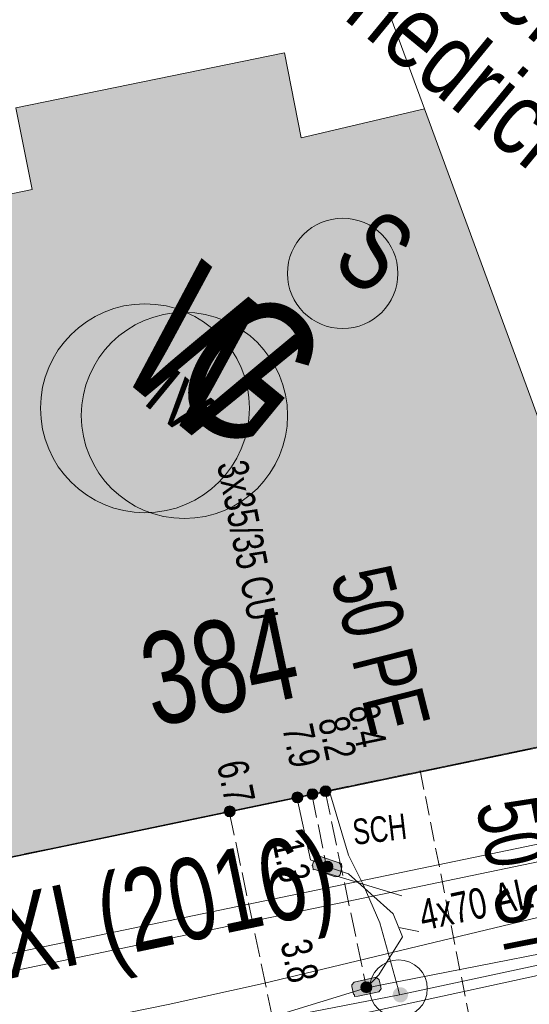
# Model space of a CAD drawing. Header units: metres. Extents: x -740 to 758, y -633 to 854.
# Tile 333 of 656: x 133 to 142, y -577 to -560. Entities that reach past the tile are written whole.
import ezdxf

# ---------------------------------------------------------------- set-up
doc = ezdxf.new("R2010")
doc.units = ezdxf.units.M
doc.header["$MEASUREMENT"] = 0
doc.linetypes.add('333_125', pattern=[0.4576, 0.3328, -0.1248])
doc.linetypes.add('416_125', pattern=[0.5408, 0.416, -0.1248])
for name, color, linetype in [('Gas.LOVION', 7, 'Continuous'), ('Gis.LOVION', 7, 'Continuous'), ('Grundkarte.LOVION', 7, 'Continuous'), ('Grundkarte_Text.LOVION', 7, 'Continuous'), ('Strom.LOVION', 7, 'Continuous'), ('StromBemass.LOVION', 7, 'Continuous'), ('Wasser.LOVION', 7, 'Continuous')]:
    doc.layers.add(name, color=color, linetype=linetype)
doc.styles.add('ERSTELLTER_STIL_1', font='arial.ttf')

msp = doc.modelspace()

# ---------------------------------------------------------------- hatches: boundary and pattern name
at = {"layer": 'Gas.LOVION', "linetype": 'Continuous', "lineweight": 13}
msp.add_hatch(color=7, dxfattribs=at).paths.add_polyline_path([(139.98, -573.494), (140.72, -573.348), (140.653, -572.97), (139.914, -573.117)])
at = {"layer": 'Grundkarte.LOVION', "linetype": 'Continuous', "lineweight": 18}
msp.add_hatch(color=9, dxfattribs=at).paths.add_polyline_path([(128.219, -564.447), (130.425, -575.522), (144.329, -572.626), (142.266, -566.946), (140.416, -561.925), (138.278, -562.429), (137.986, -560.951), (133.321, -561.909), (133.607, -563.329)])
at = {"layer": 'Strom.LOVION', "linetype": 'Continuous', "lineweight": 13}
for points in [[(137.68, -574), (138.709, -573.796), (138.657, -573.564), (137.644, -573.782)], [(138.516, -575.145), (138.869, -575.273), (138.927, -575.267), (138.954, -575.235), (138.985, -575.099), (138.979, -575.04), (138.95, -575.043), (138.934, -575.03), (138.597, -574.915), (138.581, -574.902), (138.552, -574.905), (138.512, -574.953), (138.465, -575.076), (138.481, -575.089), (138.487, -575.148)], [(139.557, -577.023), (139.195, -577.103), (139.156, -577.151), (139.159, -577.18), (139.186, -577.311), (139.202, -577.324), (139.205, -577.353), (139.264, -577.347), (139.625, -577.268), (139.665, -577.22), (139.662, -577.19), (139.634, -577.06), (139.586, -577.02)]]:
    msp.add_hatch(color=7, dxfattribs=at).paths.add_polyline_path(points)
at = {"layer": 'StromBemass.LOVION', "linetype": 'Continuous', "lineweight": 13}
for points in [[(138.774, -573.844), (138.781, -573.834), (138.787, -573.824), (138.791, -573.813), (138.794, -573.801), (138.795, -573.79), (138.795, -573.778), (138.794, -573.766), (138.791, -573.755), (138.786, -573.744), (138.781, -573.733), (138.774, -573.724), (138.766, -573.715), (138.756, -573.708), (138.746, -573.701), (138.736, -573.696), (138.724, -573.693), (138.713, -573.69), (138.701, -573.69), (138.689, -573.69), (138.678, -573.693), (138.666, -573.696), (138.656, -573.701), (138.646, -573.708), (138.637, -573.715), (138.629, -573.724), (138.622, -573.734), (138.616, -573.744), (138.612, -573.755), (138.609, -573.767), (138.607, -573.778), (138.607, -573.79), (138.609, -573.802), (138.612, -573.813), (138.616, -573.824), (138.622, -573.835), (138.629, -573.844), (138.637, -573.853), (138.646, -573.86), (138.656, -573.867), (138.667, -573.872), (138.678, -573.875), (138.69, -573.877), (138.702, -573.878), (138.713, -573.877), (138.725, -573.875), (138.736, -573.871), (138.747, -573.866), (138.757, -573.86), (138.766, -573.852)], [(138.748, -573.823), (138.752, -573.817), (138.756, -573.81), (138.759, -573.803), (138.761, -573.795), (138.762, -573.787), (138.762, -573.78), (138.761, -573.772), (138.759, -573.764), (138.756, -573.757), (138.752, -573.75), (138.747, -573.744), (138.742, -573.739), (138.736, -573.734), (138.73, -573.73), (138.723, -573.726), (138.715, -573.724), (138.708, -573.722), (138.7, -573.722), (138.692, -573.722), (138.684, -573.724), (138.677, -573.726), (138.67, -573.73), (138.664, -573.734), (138.658, -573.739), (138.652, -573.745), (138.648, -573.751), (138.644, -573.758), (138.641, -573.765), (138.639, -573.772), (138.638, -573.78), (138.638, -573.788), (138.639, -573.796), (138.641, -573.803), (138.644, -573.81), (138.648, -573.817), (138.652, -573.823), (138.658, -573.829), (138.664, -573.834), (138.67, -573.838), (138.677, -573.841), (138.685, -573.844), (138.692, -573.845), (138.7, -573.846), (138.708, -573.845), (138.716, -573.844), (138.723, -573.841), (138.73, -573.838), (138.736, -573.834), (138.742, -573.829)], [(138.748, -573.823), (138.752, -573.817), (138.756, -573.81), (138.759, -573.803), (138.761, -573.795), (138.762, -573.787), (138.762, -573.78), (138.761, -573.772), (138.759, -573.764), (138.756, -573.757), (138.752, -573.75), (138.747, -573.744), (138.742, -573.739), (138.736, -573.734), (138.73, -573.73), (138.723, -573.726), (138.715, -573.724), (138.708, -573.722), (138.7, -573.722), (138.692, -573.722), (138.684, -573.724), (138.677, -573.726), (138.67, -573.73), (138.664, -573.734), (138.658, -573.739), (138.652, -573.745), (138.648, -573.751), (138.644, -573.758), (138.641, -573.765), (138.639, -573.772), (138.638, -573.78), (138.638, -573.788), (138.639, -573.796), (138.641, -573.803), (138.644, -573.81), (138.648, -573.817), (138.652, -573.823), (138.658, -573.829), (138.664, -573.834), (138.67, -573.838), (138.677, -573.841), (138.685, -573.844), (138.692, -573.845), (138.7, -573.846), (138.708, -573.845), (138.716, -573.844), (138.723, -573.841), (138.73, -573.838), (138.736, -573.834), (138.742, -573.829)], [(138.285, -573.952), (138.292, -573.942), (138.297, -573.932), (138.302, -573.92), (138.305, -573.909), (138.306, -573.897), (138.306, -573.885), (138.305, -573.873), (138.302, -573.862), (138.297, -573.851), (138.291, -573.84), (138.284, -573.831), (138.276, -573.822), (138.267, -573.814), (138.257, -573.808), (138.246, -573.803), (138.235, -573.799), (138.223, -573.797), (138.211, -573.796), (138.199, -573.797), (138.187, -573.799), (138.176, -573.803), (138.165, -573.808), (138.155, -573.815), (138.146, -573.822), (138.138, -573.831), (138.131, -573.841), (138.125, -573.851), (138.121, -573.862), (138.118, -573.874), (138.117, -573.886), (138.117, -573.898), (138.118, -573.909), (138.121, -573.921), (138.126, -573.932), (138.131, -573.942), (138.138, -573.952), (138.147, -573.961), (138.156, -573.968), (138.166, -573.975), (138.177, -573.98), (138.188, -573.983), (138.2, -573.986), (138.212, -573.986), (138.224, -573.986), (138.235, -573.983), (138.247, -573.98), (138.257, -573.974), (138.267, -573.968), (138.277, -573.96)], [(138.257, -573.927), (138.262, -573.921), (138.266, -573.914), (138.269, -573.906), (138.271, -573.899), (138.271, -573.891), (138.271, -573.883), (138.27, -573.875), (138.268, -573.868), (138.266, -573.86), (138.262, -573.854), (138.257, -573.847), (138.252, -573.842), (138.246, -573.837), (138.239, -573.832), (138.232, -573.829), (138.225, -573.827), (138.217, -573.825), (138.209, -573.825), (138.201, -573.825), (138.193, -573.827), (138.186, -573.829), (138.179, -573.833), (138.172, -573.837), (138.166, -573.842), (138.161, -573.848), (138.156, -573.854), (138.153, -573.861), (138.15, -573.868), (138.148, -573.876), (138.147, -573.884), (138.147, -573.891), (138.148, -573.899), (138.15, -573.907), (138.153, -573.914), (138.157, -573.921), (138.161, -573.927), (138.167, -573.933), (138.173, -573.938), (138.179, -573.942), (138.186, -573.945), (138.194, -573.948), (138.202, -573.949), (138.209, -573.95), (138.217, -573.949), (138.225, -573.948), (138.232, -573.945), (138.239, -573.942), (138.246, -573.938), (138.252, -573.933)], [(138.544, -573.893), (138.551, -573.884), (138.557, -573.874), (138.561, -573.863), (138.564, -573.851), (138.565, -573.84), (138.565, -573.828), (138.564, -573.816), (138.561, -573.805), (138.556, -573.794), (138.551, -573.784), (138.544, -573.775), (138.536, -573.766), (138.527, -573.759), (138.517, -573.753), (138.506, -573.748), (138.495, -573.744), (138.484, -573.742), (138.472, -573.741), (138.46, -573.742), (138.449, -573.744), (138.438, -573.748), (138.427, -573.753), (138.417, -573.759), (138.408, -573.767), (138.4, -573.775), (138.394, -573.785), (138.388, -573.795), (138.384, -573.806), (138.381, -573.817), (138.379, -573.829), (138.379, -573.84), (138.381, -573.852), (138.384, -573.863), (138.388, -573.874), (138.394, -573.884), (138.401, -573.894), (138.409, -573.902), (138.418, -573.91), (138.428, -573.916), (138.438, -573.921), (138.449, -573.924), (138.461, -573.927), (138.473, -573.927), (138.484, -573.927), (138.496, -573.924), (138.507, -573.921), (138.517, -573.916), (138.527, -573.909), (138.536, -573.902)], [(138.516, -573.875), (138.521, -573.869), (138.525, -573.862), (138.528, -573.854), (138.53, -573.846), (138.531, -573.838), (138.531, -573.83), (138.53, -573.822), (138.528, -573.814), (138.525, -573.807), (138.521, -573.8), (138.516, -573.793), (138.511, -573.787), (138.504, -573.782), (138.498, -573.778), (138.49, -573.774), (138.483, -573.772), (138.475, -573.77), (138.467, -573.77), (138.458, -573.77), (138.451, -573.772), (138.443, -573.775), (138.436, -573.778), (138.429, -573.782), (138.422, -573.788), (138.417, -573.793), (138.412, -573.8), (138.408, -573.807), (138.405, -573.815), (138.403, -573.822), (138.402, -573.831), (138.402, -573.839), (138.404, -573.847), (138.406, -573.854), (138.409, -573.862), (138.412, -573.869), (138.417, -573.876), (138.423, -573.881), (138.429, -573.887), (138.436, -573.891), (138.443, -573.894), (138.451, -573.897), (138.459, -573.898), (138.467, -573.899), (138.475, -573.898), (138.483, -573.897), (138.491, -573.894), (138.498, -573.891), (138.505, -573.886), (138.511, -573.881)], [(138.516, -573.875), (138.521, -573.869), (138.525, -573.862), (138.528, -573.854), (138.53, -573.846), (138.531, -573.838), (138.531, -573.83), (138.53, -573.822), (138.528, -573.814), (138.525, -573.807), (138.521, -573.8), (138.516, -573.793), (138.511, -573.787), (138.504, -573.782), (138.498, -573.778), (138.49, -573.774), (138.483, -573.772), (138.475, -573.77), (138.467, -573.77), (138.458, -573.77), (138.451, -573.772), (138.443, -573.775), (138.436, -573.778), (138.429, -573.782), (138.422, -573.788), (138.417, -573.793), (138.412, -573.8), (138.408, -573.807), (138.405, -573.815), (138.403, -573.822), (138.402, -573.831), (138.402, -573.839), (138.404, -573.847), (138.406, -573.854), (138.409, -573.862), (138.412, -573.869), (138.417, -573.876), (138.423, -573.881), (138.429, -573.887), (138.436, -573.891), (138.443, -573.894), (138.451, -573.897), (138.459, -573.898), (138.467, -573.899), (138.475, -573.898), (138.483, -573.897), (138.491, -573.894), (138.498, -573.891), (138.505, -573.886), (138.511, -573.881)], [(137.109, -574.195), (137.116, -574.186), (137.122, -574.175), (137.126, -574.164), (137.129, -574.153), (137.13, -574.141), (137.13, -574.129), (137.129, -574.117), (137.126, -574.106), (137.121, -574.095), (137.115, -574.084), (137.108, -574.075), (137.1, -574.066), (137.091, -574.058), (137.081, -574.052), (137.07, -574.047), (137.059, -574.043), (137.047, -574.041), (137.035, -574.041), (137.024, -574.041), (137.012, -574.044), (137.001, -574.047), (136.99, -574.052), (136.98, -574.059), (136.971, -574.066), (136.963, -574.075), (136.956, -574.085), (136.95, -574.095), (136.946, -574.106), (136.943, -574.118), (136.941, -574.13), (136.941, -574.141), (136.943, -574.153), (136.946, -574.165), (136.95, -574.176), (136.956, -574.186), (136.963, -574.196), (136.971, -574.204), (136.98, -574.212), (136.99, -574.218), (137.001, -574.223), (137.013, -574.227), (137.024, -574.229), (137.036, -574.23), (137.048, -574.229), (137.06, -574.227), (137.071, -574.223), (137.082, -574.218), (137.092, -574.212), (137.101, -574.204)], [(137.083, -574.173), (137.087, -574.167), (137.091, -574.16), (137.094, -574.153), (137.096, -574.145), (137.096, -574.138), (137.096, -574.13), (137.095, -574.122), (137.093, -574.115), (137.091, -574.107), (137.087, -574.101), (137.082, -574.094), (137.077, -574.089), (137.071, -574.084), (137.064, -574.08), (137.057, -574.076), (137.05, -574.074), (137.042, -574.073), (137.035, -574.072), (137.027, -574.073), (137.019, -574.074), (137.012, -574.077), (137.005, -574.08), (136.998, -574.084), (136.992, -574.089), (136.987, -574.095), (136.982, -574.101), (136.979, -574.108), (136.976, -574.115), (136.974, -574.123), (136.973, -574.13), (136.973, -574.138), (136.974, -574.146), (136.976, -574.153), (136.979, -574.16), (136.983, -574.167), (136.987, -574.174), (136.993, -574.179), (136.999, -574.184), (137.005, -574.188), (137.012, -574.191), (137.02, -574.194), (137.027, -574.195), (137.035, -574.196), (137.043, -574.195), (137.05, -574.194), (137.058, -574.191), (137.065, -574.188), (137.071, -574.184), (137.077, -574.179)], [(137.083, -574.173), (137.087, -574.167), (137.091, -574.16), (137.094, -574.153), (137.096, -574.145), (137.096, -574.138), (137.096, -574.13), (137.095, -574.122), (137.093, -574.115), (137.091, -574.107), (137.087, -574.101), (137.082, -574.094), (137.077, -574.089), (137.071, -574.084), (137.064, -574.08), (137.057, -574.076), (137.05, -574.074), (137.042, -574.073), (137.035, -574.072), (137.027, -574.073), (137.019, -574.074), (137.012, -574.077), (137.005, -574.08), (136.998, -574.084), (136.992, -574.089), (136.987, -574.095), (136.982, -574.101), (136.979, -574.108), (136.976, -574.115), (136.974, -574.123), (136.973, -574.13), (136.973, -574.138), (136.974, -574.146), (136.976, -574.153), (136.979, -574.16), (136.983, -574.167), (136.987, -574.174), (136.993, -574.179), (136.999, -574.184), (137.005, -574.188), (137.012, -574.191), (137.02, -574.194), (137.027, -574.195), (137.035, -574.196), (137.043, -574.195), (137.05, -574.194), (137.058, -574.191), (137.065, -574.188), (137.071, -574.184), (137.077, -574.179)], [(138.805, -575.155), (138.812, -575.145), (138.818, -575.135), (138.822, -575.124), (138.825, -575.112), (138.826, -575.101), (138.826, -575.089), (138.825, -575.077), (138.822, -575.065), (138.817, -575.054), (138.812, -575.044), (138.805, -575.034), (138.796, -575.026), (138.787, -575.018), (138.777, -575.012), (138.766, -575.007), (138.755, -575.003), (138.743, -575.001), (138.732, -575), (138.72, -575.001), (138.708, -575.003), (138.697, -575.007), (138.686, -575.012), (138.676, -575.018), (138.667, -575.026), (138.659, -575.035), (138.652, -575.044), (138.646, -575.055), (138.642, -575.066), (138.639, -575.077), (138.637, -575.089), (138.637, -575.101), (138.639, -575.113), (138.642, -575.124), (138.646, -575.136), (138.652, -575.146), (138.659, -575.156), (138.667, -575.164), (138.676, -575.172), (138.686, -575.178), (138.697, -575.183), (138.709, -575.187), (138.72, -575.189), (138.732, -575.19), (138.744, -575.189), (138.756, -575.187), (138.767, -575.183), (138.778, -575.178), (138.788, -575.171), (138.797, -575.164)], [(138.771, -575.136), (138.776, -575.13), (138.78, -575.123), (138.783, -575.115), (138.785, -575.108), (138.786, -575.1), (138.786, -575.092), (138.785, -575.084), (138.783, -575.077), (138.78, -575.069), (138.776, -575.062), (138.771, -575.056), (138.766, -575.05), (138.76, -575.045), (138.753, -575.041), (138.746, -575.038), (138.738, -575.035), (138.731, -575.034), (138.723, -575.034), (138.715, -575.034), (138.707, -575.036), (138.7, -575.038), (138.693, -575.041), (138.686, -575.046), (138.68, -575.051), (138.675, -575.056), (138.67, -575.063), (138.666, -575.07), (138.663, -575.077), (138.662, -575.085), (138.661, -575.092), (138.661, -575.1), (138.662, -575.108), (138.664, -575.116), (138.667, -575.123), (138.67, -575.13), (138.675, -575.136), (138.68, -575.142), (138.686, -575.147), (138.693, -575.151), (138.7, -575.154), (138.708, -575.157), (138.715, -575.158), (138.723, -575.159), (138.731, -575.158), (138.739, -575.157), (138.746, -575.154), (138.753, -575.151), (138.76, -575.147), (138.766, -575.142)], [(139.483, -577.251), (139.49, -577.241), (139.495, -577.231), (139.5, -577.219), (139.503, -577.208), (139.504, -577.196), (139.504, -577.184), (139.502, -577.172), (139.499, -577.161), (139.495, -577.15), (139.489, -577.139), (139.482, -577.13), (139.474, -577.121), (139.465, -577.113), (139.455, -577.107), (139.444, -577.102), (139.432, -577.098), (139.421, -577.096), (139.409, -577.095), (139.397, -577.096), (139.385, -577.098), (139.374, -577.102), (139.363, -577.107), (139.353, -577.114), (139.344, -577.121), (139.336, -577.13), (139.329, -577.14), (139.323, -577.15), (139.319, -577.161), (139.316, -577.173), (139.314, -577.185), (139.314, -577.197), (139.316, -577.209), (139.319, -577.22), (139.323, -577.231), (139.329, -577.242), (139.336, -577.251), (139.344, -577.26), (139.354, -577.267), (139.364, -577.274), (139.374, -577.279), (139.386, -577.283), (139.398, -577.285), (139.409, -577.285), (139.421, -577.285), (139.433, -577.282), (139.444, -577.279), (139.455, -577.274), (139.465, -577.267), (139.474, -577.259)], [(139.458, -577.237), (139.462, -577.231), (139.466, -577.224), (139.469, -577.217), (139.471, -577.209), (139.472, -577.202), (139.472, -577.194), (139.471, -577.187), (139.469, -577.179), (139.466, -577.172), (139.462, -577.165), (139.458, -577.159), (139.452, -577.154), (139.446, -577.149), (139.44, -577.145), (139.433, -577.142), (139.426, -577.139), (139.418, -577.138), (139.411, -577.137), (139.403, -577.138), (139.396, -577.139), (139.388, -577.142), (139.381, -577.145), (139.375, -577.149), (139.369, -577.154), (139.364, -577.16), (139.36, -577.166), (139.356, -577.172), (139.353, -577.18), (139.351, -577.187), (139.35, -577.195), (139.35, -577.202), (139.351, -577.21), (139.353, -577.217), (139.356, -577.224), (139.36, -577.231), (139.364, -577.237), (139.369, -577.243), (139.375, -577.247), (139.382, -577.251), (139.389, -577.255), (139.396, -577.257), (139.403, -577.258), (139.411, -577.259), (139.419, -577.258), (139.426, -577.257), (139.433, -577.255), (139.44, -577.251), (139.447, -577.247), (139.453, -577.242)]]:
    msp.add_hatch(color=7, dxfattribs=at).paths.add_polyline_path(points)
at = {"layer": 'Wasser.LOVION', "linetype": 'Continuous', "lineweight": 13}
for points in [[(138.393, -573.886), (139.127, -573.681), (139.018, -573.322), (138.313, -573.524)], [(140.102, -577.406), (140.112, -577.392), (140.12, -577.378), (140.126, -577.362), (140.13, -577.346), (140.132, -577.33), (140.132, -577.313), (140.13, -577.297), (140.126, -577.281), (140.12, -577.265), (140.112, -577.251), (140.102, -577.237), (140.09, -577.225), (140.078, -577.215), (140.064, -577.206), (140.049, -577.199), (140.033, -577.194), (140.016, -577.191), (140, -577.19), (139.983, -577.191), (139.967, -577.194), (139.951, -577.199), (139.936, -577.206), (139.922, -577.215), (139.909, -577.226), (139.898, -577.238), (139.888, -577.251), (139.88, -577.266), (139.874, -577.281), (139.87, -577.297), (139.868, -577.314), (139.868, -577.331), (139.871, -577.347), (139.875, -577.363), (139.881, -577.378), (139.889, -577.393), (139.899, -577.406), (139.91, -577.418), (139.923, -577.429), (139.937, -577.438), (139.952, -577.445), (139.968, -577.45), (139.984, -577.453), (140.001, -577.454), (140.017, -577.453), (140.034, -577.45), (140.049, -577.445), (140.064, -577.437), (140.078, -577.428), (140.091, -577.418)], [(140.102, -577.406), (140.112, -577.392), (140.12, -577.378), (140.126, -577.362), (140.13, -577.346), (140.132, -577.33), (140.132, -577.313), (140.13, -577.297), (140.126, -577.281), (140.12, -577.265), (140.112, -577.251), (140.102, -577.237), (140.09, -577.225), (140.078, -577.215), (140.064, -577.206), (140.049, -577.199), (140.033, -577.194), (140.016, -577.191), (140, -577.19), (139.983, -577.191), (139.967, -577.194), (139.951, -577.199), (139.936, -577.206), (139.922, -577.215), (139.909, -577.226), (139.898, -577.238), (139.888, -577.251), (139.88, -577.266), (139.874, -577.281), (139.87, -577.297), (139.868, -577.314), (139.868, -577.331), (139.871, -577.347), (139.875, -577.363), (139.881, -577.378), (139.889, -577.393), (139.899, -577.406), (139.91, -577.418), (139.923, -577.429), (139.937, -577.438), (139.952, -577.445), (139.968, -577.45), (139.984, -577.453), (140.001, -577.454), (140.017, -577.453), (140.034, -577.45), (140.049, -577.445), (140.064, -577.437), (140.078, -577.428), (140.091, -577.418)]]:
    msp.add_hatch(color=7, dxfattribs=at).paths.add_polyline_path(points)

# ---------------------------------------------------------------- linework, layer by layer
at = {"layer": 'Gas.LOVION', "color": 5, "linetype": '333_125', "lineweight": 18}
msp.add_lwpolyline([(141.213, -577.792), (140.342, -573.415)], dxfattribs=at)
at = {"layer": 'Gas.LOVION', "color": 5, "linetype": 'Continuous', "lineweight": 18}
msp.add_circle((136.249, -567.254), 1.791, dxfattribs=at)
at = {"layer": 'Gis.LOVION', "color": 44, "linetype": 'Continuous', "lineweight": 18}
msp.add_lwpolyline([(181.652, -564.854), (173.12, -566.619), (173.071, -566.417), (172.709, -566.496), (172.761, -566.728), (161.865, -568.946), (161.832, -568.757), (161.441, -568.839), (161.477, -569.058), (144.512, -572.534), (144.463, -572.332), (143.984, -572.423), (144.023, -572.67), (130.468, -575.503), (130.068, -573.532)], dxfattribs=at)
at = {"layer": 'Grundkarte.LOVION', "color": 8, "linetype": 'Continuous', "lineweight": 18}
for points in [[(166.675, -547.86), (159.752, -549.601), (157.008, -550.254), (158.37, -555.411), (159.069, -558.032), (160.535, -563.652), (161.978, -569.038), (146.44, -572.153), (144.329, -572.626), (142.266, -566.946), (140.416, -561.925), (138.603, -556.989), (135.455, -548.371), (134.131, -544.806), (132.031, -539.041), (138.491, -537.404), (138.895, -537.306), (141.027, -536.743), (147.377, -535.176), (162.43, -531.34), (165.773, -544.372)], [(127.128, -549.658), (128.352, -549.479), (135.455, -548.371), (138.603, -556.989), (140.416, -561.925), (142.266, -566.946), (144.329, -572.626), (130.425, -575.522), (119.075, -577.932), (116.632, -565.639), (115.601, -560.538), (115.158, -558.128), (113.879, -551.692), (121.014, -550.61), (123.079, -550.261)], [(128.219, -564.447), (133.607, -563.329), (133.321, -561.909), (137.986, -560.951), (138.278, -562.429), (140.416, -561.925), (142.266, -566.946), (144.329, -572.626), (130.425, -575.522)]]:
    msp.add_lwpolyline(points, close=True, dxfattribs=at)
at = {"layer": 'Grundkarte.LOVION', "color": 253, "linetype": 'Continuous', "lineweight": 18}
msp.add_lwpolyline([(179.19, -565.523), (173.105, -566.768), (161.978, -569.038), (146.44, -572.153), (144.329, -572.626), (130.425, -575.522), (119.075, -577.932), (116.632, -565.639), (115.601, -560.538), (115.158, -558.128), (113.879, -551.692), (121.014, -550.61), (123.079, -550.261), (127.128, -549.658), (128.352, -549.479), (135.455, -548.371), (134.131, -544.806), (132.031, -539.041)], dxfattribs=at)
at = {"layer": 'Grundkarte.LOVION', "color": 8, "linetype": 'Continuous', "lineweight": 18}
for points in [[(237.683, -564.326), (221.144, -565.973), (147.98, -580.042), (89.206, -592.261), (87.953, -584.285), (98.182, -582.192), (119.075, -577.932), (130.425, -575.522), (144.329, -572.626), (146.44, -572.153), (161.978, -569.038), (173.105, -566.768), (179.19, -565.523), (181.914, -564.961), (190.52, -563.203), (199.445, -561.385), (205.674, -560.096), (208.286, -559.604), (216.977, -557.809), (219.589, -557.317), (245.527, -554.781)], [(237.683, -564.326), (221.144, -565.973), (147.98, -580.042), (89.206, -592.261), (87.953, -584.285), (98.182, -582.192), (98.436, -583.585), (109.921, -581.34), (119.405, -579.496), (119.075, -577.932), (130.425, -575.522), (144.329, -572.626), (146.44, -572.153), (161.978, -569.038), (173.105, -566.768), (179.19, -565.523), (181.914, -564.961), (190.52, -563.203), (199.445, -561.385), (205.674, -560.096), (208.286, -559.604), (216.977, -557.809), (219.589, -557.317), (245.527, -554.781)], [(117.584, -581.122), (119.238, -580.813), (120.925, -580.53), (122.606, -580.188), (124.26, -579.878), (125.941, -579.537), (127.595, -579.227), (132.638, -578.202), (134.287, -577.834), (135.968, -577.492), (137.616, -577.124), (144.46, -575.48), (146.709, -574.905), (148.991, -574.357), (151.266, -573.75), (153.515, -573.176), (162.641, -570.983)]]:
    msp.add_lwpolyline(points, dxfattribs=at)
at = {"layer": 'Strom.LOVION', "color": 1, "linetype": 'Continuous', "lineweight": 18}
for points in [[(243.959, -556.722), (235.176, -557.581), (226.087, -558.485), (219.867, -559.107), (217.327, -559.577), (208.633, -561.344), (199.766, -563.156), (191.492, -564.837), (190.049, -565.185), (189.804, -565.254), (189.46, -565.213), (189.01, -565.139), (187.765, -565.409), (161.536, -570.722), (121.272, -579.092), (119.839, -581.064), (117.74, -581.358), (116.254, -581.43), (96.866, -584.611), (80.159, -587.545)], [(167.565, -569.807), (161.624, -571.009), (121.447, -579.37), (119.985, -581.346), (117.798, -581.648), (116.241, -581.741), (96.791, -584.899), (80.23, -587.819), (76.815, -588.566), (71.074, -589.852), (66.226, -590.902), (65.034, -591.107), (64.595, -591.15), (53.393, -593.413)]]:
    msp.add_lwpolyline(points, dxfattribs=at)
at = {"layer": 'Strom.LOVION', "color": 150, "linetype": 'Continuous', "lineweight": 18}
for points in [[(179.101, -568.088), (173.971, -569.122), (173.551, -569.207), (165.016, -570.943), (163.366, -571.444), (162.332, -571.752), (159.228, -572.351), (152.783, -574.001), (151.918, -574.366), (151.114, -574.46), (144.675, -576.168), (139.412, -577.2), (137.791, -577.698), (130.967, -578.499), (127.7, -579.394), (117.813, -580.745), (117.292, -580.102), (116.76, -580.257), (107.292, -582.114), (98.789, -583.714), (94.207, -584.309), (87.851, -585.359), (86.372, -585.652), (79.766, -587.007)], [(179.159, -568.378), (173.625, -569.51), (165.09, -571.246), (162.406, -572.055), (159.367, -572.87), (151.242, -574.861), (144.749, -576.471), (137.832, -577.975), (131.025, -578.788), (127.758, -579.684), (119.795, -580.758), (117.682, -581.068), (117.193, -580.451), (116.805, -580.563)]]:
    msp.add_lwpolyline(points, dxfattribs=at)
at = {"layer": 'Strom.LOVION', "color": 5, "linetype": 'Continuous', "lineweight": 18}
msp.add_lwpolyline([(139.412, -577.2), (139.626, -576.972), (140.034, -576.312), (139.877, -575.913), (139.1, -575.221), (138.718, -575.095), (138.441, -574.975), (138.201, -573.89)], dxfattribs=at)
at = {"layer": 'Strom.LOVION', "color": 7, "linetype": 'Continuous', "lineweight": 13}
for points in [[(138.516, -575.145), (138.487, -575.148), (138.481, -575.089), (138.465, -575.076), (138.512, -574.953), (138.552, -574.905), (138.581, -574.902), (138.597, -574.915), (138.934, -575.03), (138.95, -575.043), (138.979, -575.04), (138.985, -575.099), (138.954, -575.235), (138.927, -575.267), (138.869, -575.273)], [(139.557, -577.023), (139.586, -577.02), (139.634, -577.06), (139.662, -577.19), (139.665, -577.22), (139.625, -577.268), (139.264, -577.347), (139.205, -577.353), (139.202, -577.324), (139.186, -577.311), (139.159, -577.18), (139.156, -577.151), (139.195, -577.103)]]:
    msp.add_lwpolyline(points, close=True, dxfattribs=at)
msp.add_lwpolyline([(140.321, -576.224), (139.975, -576.155)], dxfattribs=at)
at = {"layer": 'Strom.LOVION', "color": 1, "linetype": 'Continuous', "lineweight": 18}
msp.add_circle((138.998, -564.785), 0.959, dxfattribs=at)
at = {"layer": 'StromBemass.LOVION', "color": 7, "linetype": '416_125', "lineweight": 13}
for points in [[(130.998, -578.658), (130.351, -575.515), (130.468, -575.503), (131.351, -575.313), (137.029, -574.138), (138.462, -573.835), (138.693, -573.783), (143.951, -572.692), (144.023, -572.67)], [(138.462, -573.835), (138.718, -575.095)], [(138.693, -573.783), (139.412, -577.2)], [(137.029, -574.138), (137.805, -577.845)]]:
    msp.add_lwpolyline(points, dxfattribs=at)
at = {"layer": 'StromBemass.LOVION', "color": 7, "linetype": 'Continuous', "lineweight": 13}
for centre, radius in [((138.701, -573.784), 0.0942), ((138.7, -573.784), 0.0618), ((138.7, -573.784), 0.0618), ((138.211, -573.891), 0.095), ((138.209, -573.887), 0.0624), ((138.472, -573.834), 0.0931), ((138.467, -573.834), 0.0644), ((138.467, -573.834), 0.0644), ((137.036, -574.135), 0.0946), ((137.035, -574.134), 0.0618), ((137.035, -574.134), 0.0618), ((138.732, -575.095), 0.0947), ((138.723, -575.096), 0.0626), ((139.409, -577.19), 0.095), ((139.411, -577.198), 0.0607)]:
    msp.add_circle(centre, radius, dxfattribs=at)
at = {"layer": 'Wasser.LOVION', "color": 150, "linetype": 'Continuous', "lineweight": 18}
for points in [[(119.355, -581.097), (119.699, -580.842), (119.915, -580.776), (120.431, -580.77), (121.325, -580.993), (122.019, -580.836), (122.726, -580.664), (123.296, -580.593), (135.533, -578.185), (139.985, -577.321), (146.094, -576.015), (147.303, -575.69), (152.512, -574.397), (159.109, -572.496), (164.092, -571.314), (164.554, -571.21), (171.092, -569.906), (178.42, -568.524)], [(139.985, -577.321), (139.96, -577.22), (139.641, -576.069), (139.354, -575.403), (139.098, -574.896), (138.768, -573.79)]]:
    msp.add_lwpolyline(points, dxfattribs=at)
at = {"layer": 'Wasser.LOVION', "color": 7, "linetype": 'Continuous', "lineweight": 13}
msp.add_lwpolyline([(140.024, -575.603), (138.668, -575.189)], dxfattribs=at)
at = {"layer": 'Wasser.LOVION', "color": 94, "linetype": 'Continuous', "lineweight": 18}
msp.add_circle((135.564, -567.129), 1.815, dxfattribs=at)
at = {"layer": 'Wasser.LOVION', "color": 7, "linetype": 'Continuous', "lineweight": 13}
msp.add_circle((139.967, -577.215), 0.5, dxfattribs=at)

# ---------------------------------------------------------------- texts
at = {"layer": 'Gas.LOVION', "color": 5, "linetype": 'Continuous', "lineweight": 18, "attachment_point": 7, "style": 'ERSTELLTER_STIL_1'}
for s, insert, char_height, rotation in [('{\\A1;\\W0.71559x;G}', (135.826, -566.827), 2.48987, 320.5841), ('{\\A1;\\W0.71555x;50 ST}', (141.293, -574.023), 1.06712, 281.2461)]:
    msp.add_mtext(s, dxfattribs=dict(at, insert=insert, char_height=char_height, rotation=rotation))
at = {"layer": 'Grundkarte_Text.LOVION', "color": 7, "linetype": 'Continuous', "lineweight": 13, "insert": (135.504, -567.029), "char_height": 0.83072, "attachment_point": 7, "rotation": 320.5836, "style": 'ERSTELLTER_STIL_1'}
msp.add_mtext('{\\A1;\\W0.89455x;IV}', dxfattribs=at)
at = {"layer": 'Grundkarte_Text.LOVION', "color": 8, "linetype": 'Continuous', "lineweight": 18, "insert": (135.718, -572.694), "char_height": 1.60082, "attachment_point": 7, "rotation": 11.8791, "style": 'ERSTELLTER_STIL_1'}
msp.add_mtext('{\\A1;\\W0.71559x;384}', dxfattribs=at)
at = {"layer": 'Strom.LOVION', "color": 1, "linetype": 'Continuous', "lineweight": 18, "insert": (138.758, -564.652), "char_height": 1.3744, "attachment_point": 7, "rotation": 320.5839, "style": 'ERSTELLTER_STIL_1'}
msp.add_mtext('{\\A1;\\W0.71557x;S}', dxfattribs=at)
at = {"layer": 'Strom.LOVION', "color": 5, "linetype": 'Continuous', "lineweight": 18, "attachment_point": 7, "style": 'ERSTELLTER_STIL_1'}
for s, insert, char_height, rotation in [('{\\A1;\\W0.71557x;3x35/35 CU}', (136.806, -568.099), 0.53355, 281.2433), ('{\\A1;\\W0.72649x;4x70 AL}', (140.396, -576.215), 0.53356, 11.9708)]:
    msp.add_mtext(s, dxfattribs=dict(at, insert=insert, char_height=char_height, rotation=rotation))
at = {"layer": 'Strom.LOVION', "color": 7, "linetype": 'Continuous', "lineweight": 13, "insert": (139.199, -574.724), "char_height": 0.44462, "attachment_point": 7, "rotation": 6.6638, "style": 'ERSTELLTER_STIL_1'}
msp.add_mtext('{\\A1;\\W0.71564x;SCH}', dxfattribs=at)
at = {"layer": 'StromBemass.LOVION', "color": 7, "linetype": 'Continuous', "lineweight": 13, "attachment_point": 7, "style": 'ERSTELLTER_STIL_1'}
for s, insert, char_height, rotation in [('{\\A1;\\W0.71559x;8.4}', (139.088, -572.336), 0.5335, 281.7524), ('{\\A1;\\W0.71558x;8.2}', (138.562, -572.551), 0.53351, 281.7579), ('{\\A1;\\W0.71561x;7.9}', (137.94, -572.685), 0.53355, 281.7512), ('{\\A1;\\W0.71552x;6.7}', (136.804, -573.312), 0.53357, 281.7568), ('{\\A1;\\W0.71559x;1.3}', (137.768, -574.68), 0.5335, 281.7524), ('{\\A1;\\W0.71561x;3.8}', (137.907, -576.422), 0.53355, 281.7512)]:
    msp.add_mtext(s, dxfattribs=dict(at, insert=insert, char_height=char_height, rotation=rotation))
at = {"layer": 'Wasser.LOVION', "color": 94, "linetype": 'Continuous', "lineweight": 18, "attachment_point": 7, "style": 'ERSTELLTER_STIL_1'}
for s, insert, char_height, rotation in [('{\\A1;\\W0.80002x;Zählerschacht}', (139.366, -558.363), 1.28138, 320.5834), ('{\\A1;\\W0.80002x;Friedrich-Ebert-Str 382a}', (138.298, -559.803), 1.28138, 320.5834), ('{\\A1;\\W0.71562x;W}', (134.956, -566.435), 2.48983, 320.5838)]:
    msp.add_mtext(s, dxfattribs=dict(at, insert=insert, char_height=char_height, rotation=rotation))
at = {"layer": 'Wasser.LOVION', "color": 150, "linetype": 'Continuous', "lineweight": 18, "attachment_point": 7, "style": 'ERSTELLTER_STIL_1'}
for s, insert, char_height, rotation in [('{\\A1;\\W0.71554x;50 PE}', (138.769, -570.047), 1.06714, 284.2444), ('{\\A1;\\W0.71922x;160 PE100 XA XI (2016)}', (123.709, -579.479), 1.42277, 11.8701)]:
    msp.add_mtext(s, dxfattribs=dict(at, insert=insert, char_height=char_height, rotation=rotation))

doc.saveas('drawing.dxf')
